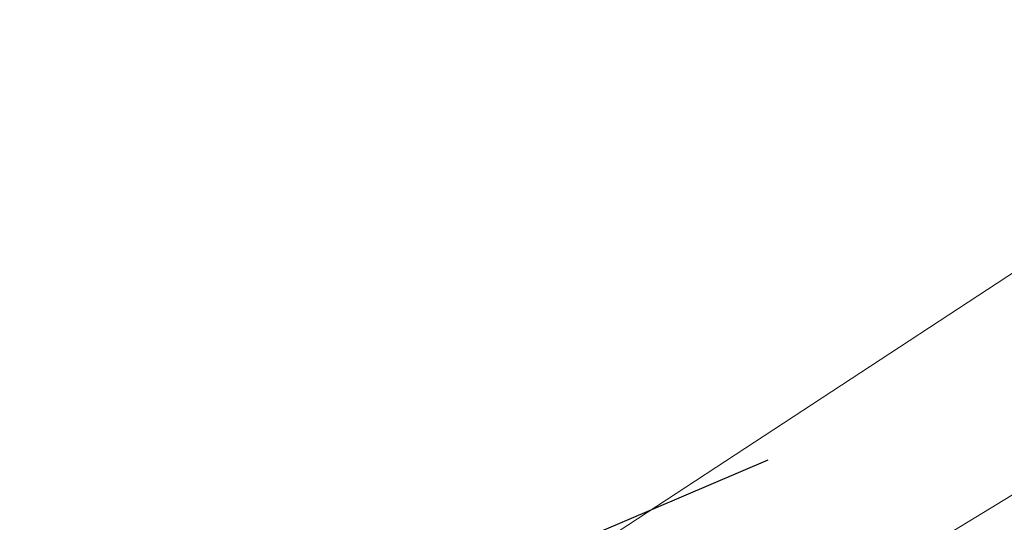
# Model space of a CAD drawing. Extents: x 1620613 to 1693141, y 557269 to 607790.
# Tile 690 of 1056: x 1620830.167 to 1620831.708, y 607315.467 to 607316.254. Entities that reach past the tile are written whole.
import ezdxf

# ---------------------------------------------------------------- set-up
doc = ezdxf.new("R2010")
doc.units = 0
doc.header["$LTSCALE"] = 10
doc.header["$MEASUREMENT"] = 0
for name, pattern in [('DGN Style 2', [7.346996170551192, 4.408197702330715, -2.938798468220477]), ('DGN Style 3', [10.28579463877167, 7.346996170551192, -2.938798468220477]), ('DGN Style 5', [5.142897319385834, 2.204098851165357, -2.938798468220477])]:
    doc.linetypes.add(name, pattern=pattern)
for name, color, linetype, lineweight in [('DT_X_Contour_Major', 132, 'DGN Style 3', 30), ('DT_X_Contour_Minor', 136, 'DGN Style 3', 0), ('PV_X_Driveway', 7, 'DGN Style 5', 0), ('SV_X_Top_of_Bank', 97, 'DGN Style 2', 0)]:
    doc.layers.add(name, color=color, linetype=linetype, lineweight=lineweight)

# ---------------------------------------------------------------- blocks, each defined once
blk = doc.blocks.new('*U1004')
at = {"layer": 'DT_X_Contour_Major', "elevation": 1.400041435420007, "flags": 128}
blk.add_lwpolyline([(-21.93976150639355, 52.43080084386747), (-24.55939365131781, 50.56623233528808), (-25.07324931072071, 50.20075540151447), (-25.49211679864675, 49.90342538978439), (-25.81599611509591, 49.67424229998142), (-26.04488725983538, 49.51320613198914), (-26.5286127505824, 49.17463891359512), (-26.86069815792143, 48.89643813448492), (-27.49416026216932, 48.31576121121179), (-28.42899906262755, 47.43260814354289), (-29.66521455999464, 46.24697893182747), (-33.36362481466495, 42.68199950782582), (-34.63789799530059, 41.43113654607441), (-35.6869098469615, 40.35228222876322), (-36.51066036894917, 39.44543655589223), (-37.10914956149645, 38.71059952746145), (-39.37648935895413, 35.68271356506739), (-39.14461140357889, 34.72440318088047), (-39.11748551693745, 34.53703988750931), (-39.13548412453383, 34.38565445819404), (-39.19860722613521, 34.270246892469), (-39.30685482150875, 34.19081719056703), (-39.65568106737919, 34.02697513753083), (-39.80547600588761, 33.95399467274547), (-39.99324113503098, 33.85793481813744), (-40.21897645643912, 33.73879557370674), (-40.48268196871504, 33.59657693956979), (-41.23652359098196, 33.18655472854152), (-41.48677899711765, 33.04911515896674), (-41.67216399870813, 32.94431310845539), (-41.79267859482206, 32.87214857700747), (-41.8483227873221, 32.83262156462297), (-41.91021342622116, 32.77073289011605), (-41.93535763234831, 32.74787348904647), (-41.9643722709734, 32.72571179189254), (-41.99725734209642, 32.704247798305), (-42.03401284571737, 32.68348150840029), (-42.13718809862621, 32.62903500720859), (-42.17056614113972, 32.6109156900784), (-42.19331882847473, 32.59739261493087), (-42.20544616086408, 32.58846578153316), (-42.20694813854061, 32.58413519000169), (-42.19678627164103, 32.57871526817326), (-42.24759114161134, 32.55830200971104), (-42.40762715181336, 32.50112717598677), (-42.67689430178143, 32.40719076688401), (-43.05539259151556, 32.27649278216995), (-44.2103628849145, 31.87894938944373), (-44.59880446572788, 31.7446870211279), (-44.89790148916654, 31.64005746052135), (-45.107653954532, 31.5650607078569), (-45.22806186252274, 31.51969676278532), (-45.43002354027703, 31.43823665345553), (-45.49723870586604, 31.41096942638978), (-45.5474129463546, 31.39026282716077), (-45.58054626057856, 31.37611685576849), (-45.59663864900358, 31.36853151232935), (-45.61683045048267, 31.35705143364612), (-45.64332445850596, 31.34364673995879), (-45.70766263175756, 31.31204271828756), (-45.80984497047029, 31.26223936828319), (-45.94987147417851, 31.1942366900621), (-46.37373437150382, 30.98863044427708), (-46.60722330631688, 30.88066116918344), (-46.98979293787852, 30.71095802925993), (-47.52144326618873, 30.47952102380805), (-48.2021742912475, 30.18635015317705), (-50.21623128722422, 29.32224934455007), (-51.00338110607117, 28.98437580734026), (-51.85428781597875, 28.61883080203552), (-52.76895141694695, 28.22561432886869), (-53.7473719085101, 27.80472638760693), (-56.44150240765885, 26.64546325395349), (-57.53962421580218, 26.16893911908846), (-58.81339176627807, 25.60881406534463), (-60.26280505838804, 24.96508809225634), (-61.88786409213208, 24.23776120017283), (-66.45554917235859, 22.18675492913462), (-68.09062899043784, 21.45315311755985), (-69.57010463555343, 20.7906023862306), (-70.89397610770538, 20.1991027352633), (-72.06224340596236, 19.67865416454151), (-74.97015063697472, 18.38552608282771), (-76.15826667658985, 17.85616739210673), (-77.54168437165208, 17.23793738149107), (-79.12040372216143, 16.53083605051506), (-80.89442472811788, 15.73486339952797), (-85.88554961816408, 13.49377457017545), (-87.62136641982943, 12.71386338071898), (-89.0854731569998, 12.05494643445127), (-90.27786982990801, 11.51702373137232), (-91.19855643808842, 11.10009527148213), (-93.29144064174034, 10.1496117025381), (-94.07535680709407, 9.793956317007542), (-94.85744215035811, 9.439852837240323), (-95.6376966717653, 9.08730126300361), (-96.4161203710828, 8.736301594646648), (-98.48947580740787, 7.802371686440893), (-99.23885750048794, 7.464915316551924), (-99.93198600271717, 7.152993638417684), (-100.5688613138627, 6.866606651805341), (-101.1494834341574, 6.605754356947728), (-102.6228048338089, 5.94419449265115), (-103.1514858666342, 5.705517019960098), (-103.6325379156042, 5.485654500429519), (-104.065960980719, 5.284606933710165), (-104.4517550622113, 5.102374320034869), (-105.4170339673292, 4.641507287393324), (-105.7694686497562, 4.47372590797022), (-106.1028135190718, 4.316032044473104), (-106.4170685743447, 4.168425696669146), (-106.7122338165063, 4.030906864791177), (-107.4738880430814, 3.677640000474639), (-107.7785452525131, 3.536887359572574), (-108.1212762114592, 3.379579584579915), (-108.502080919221, 3.205716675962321), (-108.9209593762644, 3.015298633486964), (-110.0887335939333, 2.485443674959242), (-110.4712485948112, 2.312849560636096), (-110.7429629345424, 2.192458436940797), (-110.9038766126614, 2.124270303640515), (-110.9539896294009, 2.108285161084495), (-110.9398901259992, 2.13526210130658), (-110.9489432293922, 2.137609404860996), (-110.9866771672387, 2.124418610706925), (-111.0530919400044, 2.095689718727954), (-111.1481875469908, 2.05142272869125), (-111.4400169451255, 1.912659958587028), (-111.5377982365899, 1.866876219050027), (-111.612270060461, 1.833597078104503), (-111.6634324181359, 1.812822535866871), (-111.6912853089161, 1.804552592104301), (-111.7344803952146, 1.799172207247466), (-111.762095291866, 1.790682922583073), (-111.8125436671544, 1.769250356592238), (-111.885825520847, 1.734874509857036), (-111.9819408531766, 1.687555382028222), (-112.2686930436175, 1.544113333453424), (-112.3985299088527, 1.479032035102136), (-112.5729763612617, 1.391369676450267), (-112.7920324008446, 1.281126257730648), (-113.0556980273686, 1.148301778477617), (-114.3902266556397, 0.4757650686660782), (-114.7635977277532, -0.3447833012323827), (-114.8748791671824, -0.5615521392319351), (-115.048707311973, -0.8601950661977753), (-115.2850821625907, -1.240712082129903), (-115.5840037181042, -1.703103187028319), (-116.4645234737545, -3.045311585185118), (-116.8413496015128, -3.571592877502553), (-117.3114381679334, -4.14378045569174), (-117.8747891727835, -4.761874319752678), (-118.5314026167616, -5.425874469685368), (-120.4067217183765, -7.257749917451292), (-121.1277644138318, -7.920910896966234), (-121.8844031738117, -8.536487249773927), (-122.6766379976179, -9.104478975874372), (-123.5044688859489, -9.624886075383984), (-125.7594793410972, -10.94919217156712), (-126.6775372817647, -11.49014861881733), (-127.7404532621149, -12.11978838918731), (-128.9482272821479, -12.83811148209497), (-130.3008593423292, -13.64511789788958), (-134.101022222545, -15.91537943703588), (-135.3573783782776, -16.66637514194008), (-136.276324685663, -17.21666610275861), (-136.8578611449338, -17.56625231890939), (-137.1019877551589, -17.71513379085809), (-137.5155896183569, -17.98126051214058), (-138.0021783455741, -18.29434967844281), (-139.7976898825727, -19.44964814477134), (-142.9226688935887, -21.46037510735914), (-144.2252609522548, -22.26990701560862), (-145.7893028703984, -23.19045751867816), (-147.6147946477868, -24.22202661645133), (-149.7017362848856, -25.36461430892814), (-155.6155137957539, -28.55953961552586), (-157.5561379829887, -29.60797401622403), (-158.9426774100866, -30.35708323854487), (-159.7751320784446, -30.80686728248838), (-160.0535019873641, -30.95732614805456), (-160.0570420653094, -30.95944955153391), (-160.0854222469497, -30.97484128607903), (-160.1679077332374, -31.01942393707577), (-160.3044985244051, -31.09319750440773), (-161.5113554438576, -31.74477505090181), (-161.6256752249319, -31.79949204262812), (-161.6474569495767, -31.80970840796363), (-161.6638079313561, -31.81690736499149), (-161.6747281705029, -31.82108891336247), (-161.6802176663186, -31.8222530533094), (-161.6876153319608, -31.82133421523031), (-161.9299380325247, -31.95611541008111), (-162.6513578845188, -32.3611481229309), (-163.8518748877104, -33.03643235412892), (-165.5314890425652, -33.98196810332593), (-170.6492563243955, -36.86373212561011), (-172.5723847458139, -37.9128201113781), (-174.5034445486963, -38.89876105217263), (-176.4424357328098, -39.82155494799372), (-178.3893582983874, -40.68120179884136), (-183.5917269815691, -42.88939734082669), (-185.3273554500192, -43.62527062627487), (-186.6324643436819, -44.17674382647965), (-187.5070536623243, -44.54381694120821), (-187.9511234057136, -44.72648997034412), (-188.5612832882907, -44.96775126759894), (-188.7629008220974, -45.04776677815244), (-188.9101335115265, -45.10686733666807), (-189.0029813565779, -45.1450529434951), (-189.0414443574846, -45.16232359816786), (-189.0714992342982, -45.18049207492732), (-189.63210551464, -45.52159093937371), (-190.315957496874, -45.93774475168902), (-191.2688420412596, -46.51763481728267), (-196.3433792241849, -49.60583971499), (-202.8910931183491, -52.39049943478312), (-204.1230099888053, -52.91439581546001), (-205.0125975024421, -53.29265936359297), (-205.5598556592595, -53.52529007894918), (-205.7647844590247, -53.61228796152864), (-205.9841149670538, -53.70441025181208), (-206.304465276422, -53.83896245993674), (-207.5183382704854, -54.3488083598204), (-209.6463221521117, -55.24259532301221), (-210.5580805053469, -55.61734610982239), (-211.697367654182, -56.07125824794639), (-213.0641835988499, -56.60433173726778), (-214.6585283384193, -57.21656657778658), (-219.2134860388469, -58.95474128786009), (-220.7191495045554, -59.52947263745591), (-221.8199216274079, -59.95003565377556), (-222.5158024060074, -60.21643033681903), (-222.806791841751, -60.32865668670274), (-223.0429085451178, -60.42236917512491), (-223.366670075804, -60.54776194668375), (-224.1608671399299, -60.85365589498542), (-225.4254997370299, -61.34005101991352), (-227.1605678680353, -62.00694732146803), (-232.4146635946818, -64.02600569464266), (-234.3447776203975, -64.77087480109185), (-236.194547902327, -65.49118834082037), (-237.9639744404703, -66.18694631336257), (-239.6530572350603, -66.85814871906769), (-244.0501530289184, -68.61528104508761), (-245.5468302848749, -69.21262640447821), (-246.7390402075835, -69.6868132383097), (-247.6267827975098, -70.03784154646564), (-248.2100580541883, -70.26571132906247), (-249.3595022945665, -70.70915271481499), (-249.8617549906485, -70.88904846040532), (-250.5064298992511, -71.09615465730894), (-251.2935270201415, -71.33047130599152), (-252.2230463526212, -71.59199840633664), (-254.8916608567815, -72.32568460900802), (-255.9925903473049, -72.5987218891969), (-257.2939179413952, -72.8675690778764), (-258.7956436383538, -73.13222617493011), (-260.4977674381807, -73.39269318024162), (-265.3039617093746, -74.08168507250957), (-266.1266109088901, -74.56554924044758), (-264.9899128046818, -75.5003978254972), (-261.8938673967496, -76.8862308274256), (-256.8384746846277, -78.72304824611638), (-240.7449643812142, -84.22254058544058), (-235.4237471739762, -86.00029451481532), (-231.5302282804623, -87.20893704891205), (-229.0644077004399, -87.84846818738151), (-228.0262854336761, -87.91888793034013), (-227.1615571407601, -87.34785871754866), (-226.6587336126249, -87.28293034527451), (-225.7988092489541, -87.5164171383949), (-224.581784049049, -88.04831909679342), (-223.0076580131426, -88.87863622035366), (-218.3338541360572, -91.49070210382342), (-216.7270128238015, -92.33611458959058), (-215.4118417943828, -92.91330263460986), (-214.3883410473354, -93.22226623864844), (-213.6565105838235, -93.26300540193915), (-212.0938563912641, -93.0140105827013), (-211.4662516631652, -92.86694058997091), (-210.755428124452, -92.61247672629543), (-209.9613857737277, -92.25061899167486), (-209.0841246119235, -91.78136738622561), (-206.6338030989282, -90.38683794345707), (-205.8058606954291, -89.91874913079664), (-205.159774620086, -89.56037977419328), (-204.6955448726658, -89.31172987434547), (-204.4131714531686, -89.17279943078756), (-203.9026507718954, -88.9486108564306), (-203.5535843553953, -88.8066317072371), (-202.8892756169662, -88.54883569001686), (-201.9097245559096, -88.17522280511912), (-200.6149311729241, -87.68579305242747), (-196.7418257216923, -86.22622455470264), (-195.355017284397, -85.68387052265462), (-194.0994210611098, -85.15148479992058), (-192.9750370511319, -84.62906738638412), (-191.9818652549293, -84.11661828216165), (-189.5083567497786, -82.76337841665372), (-188.5476012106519, -82.26692584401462), (-187.5204659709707, -81.79249802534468), (-186.4269510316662, -81.34009496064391), (-185.2670563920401, -80.90971665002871), (-182.085497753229, -79.79140749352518), (-181.0110235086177, -79.41236451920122), (-180.1737697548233, -79.11396746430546), (-179.5737364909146, -78.89621632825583), (-179.21092371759, -78.759111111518), (-178.5597169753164, -78.50102509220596), (-178.274725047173, -78.3896349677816), (-177.9081543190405, -78.24902910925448), (-177.4600047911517, -78.07920751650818), (-176.9302764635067, -77.88017018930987), (-175.408895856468, -77.31044967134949), (-174.5538751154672, -76.98286888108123), (-173.1298483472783, -76.42741689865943), (-171.1368155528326, -75.64409372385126), (-168.5747767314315, -74.63289935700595), (-160.9839985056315, -71.63255278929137), (-158.4766794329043, -70.64185147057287), (-156.6478058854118, -69.92000744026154), (-155.4973778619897, -69.46702069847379), (-155.0253953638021, -69.28289124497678), (-154.6713694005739, -69.15035575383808), (-154.5121142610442, -69.0797579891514), (-154.2998683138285, -68.96736631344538), (-154.0346315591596, -68.81318072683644), (-153.7164039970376, -68.61720122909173), (-152.7971427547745, -68.0388640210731), (-152.4399201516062, -67.82467224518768), (-152.0576982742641, -67.61584982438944), (-151.6504771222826, -67.41239675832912), (-151.2182566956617, -67.21431304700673), (-150.0323365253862, -66.69324895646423), (-149.3015528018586, -66.38509097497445), (-147.9986417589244, -65.85141509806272), (-146.1236033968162, -65.09222132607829), (-143.6764377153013, -64.10750965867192), (-136.3878261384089, -61.18092135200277), (-133.9313332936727, -60.20287306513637), (-132.028313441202, -59.46366943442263), (-130.6787665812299, -58.96331045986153), (-129.8826927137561, -58.70179614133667), (-128.497793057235, -58.32288416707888), (-128.0267585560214, -58.18077637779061), (-127.6523297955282, -58.03863699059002), (-127.3745067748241, -57.89646600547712), (-127.1932894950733, -57.75426342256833), (-126.5730222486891, -57.09057764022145), (-125.4518074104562, -56.28434362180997), (-125.2397673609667, -56.13298969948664), (-125.0841678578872, -56.02445679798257), (-124.9850089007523, -55.95874491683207), (-124.9422904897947, -55.93585405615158), (-124.9036287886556, -55.93190645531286), (-124.8623317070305, -55.92013990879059), (-124.7674367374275, -55.88780096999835), (-124.6189438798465, -55.83488963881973), (-124.4168531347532, -55.76140591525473), (-123.8064806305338, -55.53801946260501), (-123.6182173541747, -55.46776073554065), (-123.5112069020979, -55.42452439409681), (-123.4854492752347, -55.40831043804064), (-123.5409444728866, -55.41911886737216), (-123.7972687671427, -55.48397119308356), (-123.8427438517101, -55.48782075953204), (-123.786925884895, -55.45073021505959), (-123.6298148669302, -55.37269955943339), (-123.3714107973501, -55.25372879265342), (-122.5472758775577, -54.88188659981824), (-122.2488896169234, -54.74987128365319), (-121.971832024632, -54.6327069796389), (-121.7161031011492, -54.53039368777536), (-121.4817028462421, -54.44293140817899), (-120.8850737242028, -54.22950001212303), (-120.6556228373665, -54.14126993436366), (-120.414742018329, -54.03665324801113), (-120.1624312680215, -53.91564995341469), (-119.8986905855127, -53.77826005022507), (-119.1801421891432, -53.3900381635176), (-118.9409370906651, -53.26113986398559), (-118.7622330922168, -53.16561138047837), (-118.6440301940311, -53.10345271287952), (-118.5863283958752, -53.07466386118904), (-118.5131250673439, -53.04238667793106), (-118.4701447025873, -53.02354976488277), (-118.3961061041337, -52.99124691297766), (-118.2910092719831, -52.94547812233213), (-117.7503630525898, -52.71032952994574), (-117.6174472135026, -52.65230406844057), (-117.522068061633, -52.61016308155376), (-117.4642255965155, -52.58390656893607), (-117.4439198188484, -52.57353453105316), (-117.4398199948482, -52.56705506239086), (-117.3827222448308, -52.54133328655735), (-117.2145038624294, -52.46902756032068), (-116.9351648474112, -52.35013788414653), (-116.5447051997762, -52.18466425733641), (-115.3553186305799, -51.68128931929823), (-114.8990938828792, -51.48572081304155), (-114.4224595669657, -51.27654649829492), (-113.9254156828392, -51.0537663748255), (-113.4079622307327, -50.81738044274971), (-112.0008735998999, -50.16887687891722), (-111.4547230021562, -49.91842484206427), (-110.8715876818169, -49.65344640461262), (-110.2514676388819, -49.37394156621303), (-109.5943628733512, -49.07991032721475), (-107.7927705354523, -48.27645848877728), (-107.090655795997, -47.96398079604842), (-106.3355058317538, -47.62913659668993), (-105.5273206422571, -47.27192589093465), (-104.6661002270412, -46.89234867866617), (-102.2987988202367, -45.85032077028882), (-101.2714422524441, -45.39665554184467), (-99.96484860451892, -44.81718078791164), (-98.37901787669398, -44.11189650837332), (-96.51395006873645, -43.28080270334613), (-91.16811980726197, -40.89680652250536), (-89.26102584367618, -40.0453804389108), (-87.54911664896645, -39.27909932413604), (-86.0323922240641, -38.59796317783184), (-84.71085256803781, -38.00197200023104), (-81.44699317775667, -36.52618881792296), (-80.293932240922, -36.00492454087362), (-79.28264397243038, -35.54796909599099), (-78.41312837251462, -35.1553224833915), (-77.68538544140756, -34.82698470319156), (-75.93376785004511, -34.03716239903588), (-75.10988197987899, -33.6668916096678), (-73.95193756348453, -33.14844596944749), (-72.45993460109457, -32.48182547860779), (-70.63387309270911, -31.66703013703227), (-65.31896434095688, -29.29667609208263), (-63.50355186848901, -28.48642948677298), (-62.04349601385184, -27.83345520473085), (-60.93879677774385, -27.33775324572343), (-60.18945415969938, -26.99932360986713), (-58.66501600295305, -26.30654101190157), (-58.14795203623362, -26.07113343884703), (-57.74008875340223, -25.88449766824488), (-57.44142615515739, -25.74663369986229), (-57.25196424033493, -25.65754153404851), (-56.89233338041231, -25.48499149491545), (-56.73431448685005, -25.40837477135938), (-56.52998095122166, -25.30793713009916), (-56.27933277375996, -25.18367857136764), (-55.98236995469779, -25.03559909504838), (-55.12871624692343, -24.60895926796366), (-54.8021015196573, -24.44762802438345), (-54.46249761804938, -24.28361416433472), (-54.10990454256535, -24.11691768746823), (-53.74432229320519, -23.94753859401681), (-52.75211739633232, -23.49228418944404), (-52.42637755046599, -23.34355442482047), (-52.19331168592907, -23.2388059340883), (-52.05291980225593, -23.17803871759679), (-52.00520189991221, -23.1612527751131), (-52.00151946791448, -23.17513196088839), (-51.98305213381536, -23.17130073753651), (-51.93041195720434, -23.14939767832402), (-51.84359893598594, -23.10942278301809), (-51.7226130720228, -23.05137605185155), (-51.35442030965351, -22.87248898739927), (-51.18149440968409, -22.78856505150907), (-50.93886128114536, -22.67095854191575), (-50.62652092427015, -22.51966945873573), (-50.24447333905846, -22.3346978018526), (-49.13273680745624, -21.79652995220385), (-48.77037147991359, -21.6214448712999), (-48.51707789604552, -21.49981551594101), (-48.37285605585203, -21.43164188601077), (-48.33770595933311, -21.41692398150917), (-48.38940136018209, -21.44895053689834), (-48.3976456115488, -21.45544617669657), (-48.38360681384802, -21.4509131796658), (-48.34728496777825, -21.43535154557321), (-48.28868007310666, -21.40876127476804), (-48.10268962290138, -21.32314903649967), (-48.03213329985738, -21.30118519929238), (-47.95995716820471, -21.29950286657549), (-47.88616122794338, -21.31810203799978), (-47.81074547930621, -21.35698271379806), (-47.45502576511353, -21.58574937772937), (-45.55152152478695, -20.24910547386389), (-45.08505867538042, -19.82915585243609), (-44.50145765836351, -19.14215437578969), (-43.80071847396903, -18.18810104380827), (-42.98284112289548, -16.96699585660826), (-40.64565062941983, -13.35464621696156), (-39.77070517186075, -12.12359074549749), (-38.89876166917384, -11.13968656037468), (-38.02982012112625, -10.40293366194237), (-37.16388052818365, -9.913332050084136), (-34.85871088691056, -8.937262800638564), (-34.08547835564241, -8.609855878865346), (-32.86025377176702, -8.091063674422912), (-32.50081392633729, -7.93886742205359), (-32.09393456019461, -7.67333186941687), (-31.14287634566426, -6.990872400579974), (-29.6476392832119, -5.891489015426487), (-27.60822337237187, -4.375181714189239), (-21.44420914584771, 0.2242029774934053), (-19.34036521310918, 1.7820458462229), (-17.65184408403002, 3.006035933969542), (-16.37864575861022, 3.896173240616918), (-15.52077023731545, 4.452457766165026), (-13.78686591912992, 5.490746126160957), (-13.19183777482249, 5.851244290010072), (-12.70718158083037, 6.154022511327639), (-12.33289733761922, 6.399080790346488), (-12.06898504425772, 6.586419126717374), (-11.51238152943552, 7.009028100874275), (-11.05634449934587, 7.306734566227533), (-10.10568604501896, 7.882897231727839), (-8.660406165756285, 8.737516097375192), (-6.720504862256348, 9.870591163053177), (-0.887939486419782, 13.26339960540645), (1.074877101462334, 14.40601187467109), (2.588902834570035, 15.28924235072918), (3.654137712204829, 15.91309103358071), (4.270581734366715, 16.27755792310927), (5.316044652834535, 16.90362723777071), (5.960527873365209, 17.29922631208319), (7.109880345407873, 18.01647154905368), (8.76410206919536, 19.05536294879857), (10.9231930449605, 20.41590051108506), (22.17697918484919, 27.51558351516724), (22.45916810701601, 27.57716344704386), (22.5727155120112, 27.45159017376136), (22.79241961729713, 27.04847895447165), (23.11828042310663, 26.36782978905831), (23.55029792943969, 25.40964267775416), (25.8140785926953, 20.2905142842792)], dxfattribs=at)
at = {"layer": 'DT_X_Contour_Minor', "transparency": 33554559, "elevation": 1.00004144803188, "flags": 128}
blk.add_lwpolyline([(-19.69856338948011, 52.66703538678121), (-22.97917621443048, 50.33200244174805), (-23.62268697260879, 49.87430905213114), (-24.14724232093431, 49.50195728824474), (-24.55284226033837, 49.21494715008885), (-24.83948679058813, 49.01327863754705), (-25.44526499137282, 48.58928477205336), (-25.8611415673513, 48.24088889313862), (-26.65443764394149, 47.51369665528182), (-27.82515322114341, 46.40770805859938), (-29.37328829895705, 44.92292310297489), (-34.00487450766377, 40.45843474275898), (-35.55615833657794, 38.95139871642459), (-36.73632016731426, 37.77865690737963), (-37.54535999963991, 36.94020931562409), (-37.98327783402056, 36.43605594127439), (-39.16094306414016, 34.86336003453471), (-39.04050473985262, 34.36560984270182), (-39.02641544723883, 34.2682926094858), (-39.03576399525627, 34.18966242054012), (-39.06855038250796, 34.12971927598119), (-39.12477461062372, 34.0884631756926), (-39.30595633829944, 34.00336296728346), (-39.40387001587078, 33.95451880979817), (-39.56172475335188, 33.87181149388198), (-39.77952055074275, 33.75524101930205), (-40.05725740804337, 33.6048073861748), (-41.49322521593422, 32.82376972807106), (-41.86682246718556, 32.51977822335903), (-41.94894109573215, 32.46183777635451), (-42.03518387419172, 32.41829850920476), (-42.12555080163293, 32.3891604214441), (-42.22004187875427, 32.37442351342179), (-42.67062325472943, 32.33925402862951), (-44.52491818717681, 31.70100150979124), (-44.87782919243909, 31.57921938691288), (-45.14186437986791, 31.48740981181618), (-45.31702374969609, 31.42557278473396), (-45.40330730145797, 31.39370830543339), (-45.51489568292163, 31.34869975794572), (-45.55203357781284, 31.33363400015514), (-45.57975597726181, 31.3221931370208), (-45.59806288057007, 31.31437716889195), (-45.60695428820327, 31.31018609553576), (-45.61811071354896, 31.30384309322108), (-45.63274925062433, 31.29643669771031), (-45.6682975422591, 31.2789747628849), (-45.72475558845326, 31.25145728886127), (-45.80212338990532, 31.21388427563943), (-46.03631719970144, 31.10028218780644), (-46.21665420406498, 31.01860475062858), (-46.58201985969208, 30.85877400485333), (-47.13241416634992, 30.62078995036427), (-47.86783712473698, 30.30465258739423), (-50.07566988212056, 29.35741520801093), (-50.93855268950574, 28.98703429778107), (-51.87132654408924, 28.58631960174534), (-52.87399144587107, 28.15527112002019), (-53.94654739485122, 27.69388885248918), (-56.89988465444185, 26.42309109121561), (-58.06257946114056, 25.91916534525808), (-59.33566093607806, 25.36048642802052), (-60.71912907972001, 24.74705433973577), (-62.21298389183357, 24.07886908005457), (-66.34377894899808, 22.22403749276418), (-67.84851839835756, 21.54901817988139), (-69.2646404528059, 20.915083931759), (-70.59214511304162, 20.32223474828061), (-71.83103237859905, 19.77047062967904), (-75.01657522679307, 18.35387973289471), (-76.27740395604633, 17.79226561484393), (-77.67073300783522, 17.16986643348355), (-79.19656238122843, 16.48668218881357), (-80.85489207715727, 15.74271288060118), (-85.45377169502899, 13.67774797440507), (-87.07017853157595, 12.95140588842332), (-88.4702393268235, 12.32110330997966), (-89.65395408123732, 11.78684023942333), (-90.62132279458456, 11.34861667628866), (-92.9125113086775, 10.30807318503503), (-93.7707048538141, 9.91871885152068), (-94.62689410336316, 9.531063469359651), (-95.48107905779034, 9.145107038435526), (-96.33325971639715, 8.76084955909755), (-98.60306907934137, 7.738428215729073), (-99.40987567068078, 7.375095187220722), (-100.1279384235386, 7.051912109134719), (-100.7572573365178, 6.768878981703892), (-101.2978324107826, 6.525995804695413), (-102.6210408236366, 5.93184059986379), (-103.1047424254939, 5.713238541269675), (-103.5634409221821, 5.503048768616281), (-103.9971363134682, 5.301271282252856), (-104.4058285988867, 5.107906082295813), (-105.4623372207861, 4.603481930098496), (-105.8398135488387, 4.423677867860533), (-106.1798610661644, 4.26258379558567), (-106.4824797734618, 4.120199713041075), (-106.747669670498, 3.996525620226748), (-107.4049376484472, 3.691674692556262), (-107.6804949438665, 3.564470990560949), (-108.0142158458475, 3.411498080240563), (-108.406100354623, 3.232755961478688), (-108.8561484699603, 3.028244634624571), (-110.1338282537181, 2.448522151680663), (-110.552566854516, 2.259257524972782), (-110.8505228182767, 2.126255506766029), (-111.0276961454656, 2.049516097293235), (-111.08408683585, 2.029039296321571), (-111.0734184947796, 2.049451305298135), (-111.080268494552, 2.051227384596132), (-111.1088197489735, 2.041246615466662), (-111.1590722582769, 2.01950899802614), (-111.2310260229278, 1.986014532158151), (-111.4518377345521, 1.881020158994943), (-111.5258236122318, 1.846378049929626), (-111.582172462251, 1.821197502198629), (-111.6208842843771, 1.805478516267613), (-111.6419590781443, 1.799221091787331), (-111.6746424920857, 1.795150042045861), (-111.6955372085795, 1.788726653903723), (-111.7337087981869, 1.772509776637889), (-111.7891572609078, 1.746499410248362), (-111.8618825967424, 1.710695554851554), (-112.0788526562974, 1.602160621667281), (-112.1770932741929, 1.55291708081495), (-112.3090875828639, 1.486587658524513), (-112.4748355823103, 1.403172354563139), (-112.6743372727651, 1.302671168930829), (-113.6841037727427, 0.7937985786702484), (-115.0783100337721, -2.270214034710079), (-115.3522554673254, -2.863819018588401), (-115.5765747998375, -3.331485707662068), (-115.7512680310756, -3.67321410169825), (-115.8763351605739, -3.88900420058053), (-116.1436793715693, -4.296526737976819), (-116.3361288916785, -4.53254616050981), (-116.712969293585, -4.934962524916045), (-117.2742005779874, -5.503775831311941), (-118.0198227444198, -6.238986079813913), (-120.2540030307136, -8.421409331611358), (-121.0628229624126, -9.181990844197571), (-121.8136475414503, -9.82691794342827), (-122.5064767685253, -10.35619062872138), (-123.1413106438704, -10.76980890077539), (-124.7568738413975, -11.71858507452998), (-125.4910743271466, -12.1518302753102), (-126.4820033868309, -12.73998374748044), (-127.7296610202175, -13.48304549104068), (-129.2340472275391, -14.38101550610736), (-133.5880485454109, -16.98214657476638), (-135.0237390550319, -17.84016853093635), (-136.0653095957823, -18.46338609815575), (-136.7127601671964, -18.85179927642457), (-136.9660907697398, -19.0054080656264), (-137.1161457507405, -19.10195898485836), (-137.6377050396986, -19.43754950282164), (-141.3087850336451, -21.79965801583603), (-142.3010540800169, -22.41467155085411), (-143.5292477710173, -23.13458965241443), (-144.9933661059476, -23.95941232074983), (-146.6934090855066, -24.88913955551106), (-155.1774338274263, -29.47264397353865), (-158.1466348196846, -30.92030429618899), (-158.713309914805, -31.19579288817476), (-159.1408204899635, -31.40183281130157), (-159.4291665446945, -31.53842406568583), (-159.5783480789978, -31.60556665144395), (-159.7906128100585, -31.69201532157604), (-159.8883121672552, -31.73380688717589), (-160.0222116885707, -31.79434508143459), (-160.1923113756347, -31.87362990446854), (-160.3986112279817, -31.97166135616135), (-160.9970110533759, -32.25807406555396), (-161.2066706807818, -32.35040008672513), (-161.3868496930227, -32.41256861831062), (-161.5375480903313, -32.44457966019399), (-161.6587658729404, -32.44643321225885), (-161.9427058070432, -32.41116603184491), (-162.2622683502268, -32.52707462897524), (-163.0080010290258, -32.90125080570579), (-164.1799038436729, -33.53369456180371), (-165.7779767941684, -34.42440589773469), (-170.6077315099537, -37.14399289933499), (-172.4226320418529, -38.13404136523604), (-174.2450176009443, -39.06449651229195), (-176.0748881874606, -39.93535834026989), (-177.9122438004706, -40.74662684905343), (-182.8218388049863, -42.83055178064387), (-184.4818742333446, -43.53374406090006), (-185.779784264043, -44.08037720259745), (-186.7155688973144, -44.47045120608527), (-187.2892281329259, -44.70396607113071), (-188.3361522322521, -45.11792686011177), (-188.6820914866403, -45.25521901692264), (-188.9347161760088, -45.35662489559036), (-189.0940263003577, -45.42214449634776), (-189.1600218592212, -45.451777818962), (-189.2115905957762, -45.4829516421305), (-189.4617345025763, -45.63511273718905), (-190.1734896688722, -46.0682156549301), (-191.3468560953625, -46.78226039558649), (-201.688822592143, -53.07604850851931), (-205.38679917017, -54.64874049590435), (-205.8096564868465, -54.82854462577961), (-206.0697906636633, -54.93912351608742), (-206.167201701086, -54.98047716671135), (-206.2714584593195, -55.02426665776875), (-208.0122552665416, -55.75542891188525), (-208.5894353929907, -55.98843138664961), (-209.5623374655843, -56.36879869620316), (-210.9309614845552, -56.89653084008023), (-212.695307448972, -57.57162781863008), (-217.9278592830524, -59.56837287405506), (-219.6532586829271, -60.22691584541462), (-220.9050430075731, -60.70498596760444), (-221.6832122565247, -61.00258324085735), (-221.9877664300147, -61.11970766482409), (-222.1684241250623, -61.19140899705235), (-222.5113793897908, -61.32394815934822), (-223.404751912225, -61.66778964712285), (-224.8485416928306, -62.22293346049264), (-226.8427487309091, -62.98937959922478), (-232.8945238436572, -65.31497240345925), (-235.0483319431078, -66.14522009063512), (-236.9709249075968, -66.89176854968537), (-238.6623027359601, -67.5546177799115), (-240.1224654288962, -68.13376778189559), (-243.7079457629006, -69.56656881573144), (-244.9504880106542, -70.0621904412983), (-245.9890045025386, -70.47445454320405), (-246.8234952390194, -70.80336112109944), (-247.453960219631, -71.0489101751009), (-248.8631658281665, -71.59256428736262), (-249.4288484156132, -71.79934764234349), (-250.068991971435, -72.0119571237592), (-250.7835964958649, -72.23039273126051), (-251.57266198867, -72.45465446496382), (-253.7761179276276, -73.0604539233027), (-254.6851475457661, -73.28589885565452), (-255.7596444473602, -73.50788405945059), (-256.9996086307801, -73.72640953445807), (-258.4050400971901, -73.94147528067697), (-262.3734803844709, -74.51037096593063), (-263.0527359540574, -74.90989415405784), (-262.1141724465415, -75.68179195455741), (-259.5577898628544, -76.8260643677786), (-255.3835882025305, -78.34271139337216), (-242.0952916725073, -82.8836029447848), (-237.6840457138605, -84.33988916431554), (-234.4165302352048, -85.3030791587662), (-232.2927452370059, -85.77317292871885), (-231.3126907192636, -85.75017047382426), (-230.2241859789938, -85.03136896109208), (-229.5912405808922, -84.9496382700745), (-228.508782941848, -85.24354733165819), (-226.9768130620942, -85.91309614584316), (-224.995330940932, -86.95828471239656), (-219.112028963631, -90.24630722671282), (-217.1124980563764, -91.31418354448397), (-215.5263818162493, -92.05179561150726), (-214.3536802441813, -92.45914342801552), (-213.5943933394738, -92.53622699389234), (-212.1208478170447, -92.30143083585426), (-211.5290315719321, -92.16274735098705), (-210.858741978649, -91.92279401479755), (-210.1099790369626, -91.58157082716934), (-209.28274274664, -91.13907778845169), (-206.9721481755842, -89.82406988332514), (-206.1693524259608, -89.3729833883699), (-205.4939111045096, -89.0059798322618), (-204.9458242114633, -88.72305921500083), (-204.5250917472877, -88.52422153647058), (-203.5729444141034, -88.10609831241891), (-203.0896583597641, -87.90451251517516), (-202.3539106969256, -87.61334754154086), (-201.3657014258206, -87.2326033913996), (-200.1250305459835, -86.76228006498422), (-196.4799593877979, -85.38864562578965), (-195.1748011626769, -84.87822341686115), (-193.9931298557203, -84.3771826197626), (-192.9349454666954, -83.88552323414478), (-192.0002479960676, -83.40324526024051), (-189.6723706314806, -82.12967921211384), (-188.7681808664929, -81.66245595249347), (-187.8015195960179, -81.21596070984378), (-186.7723868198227, -80.79019348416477), (-185.6807825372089, -80.38515427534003), (-182.6865424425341, -79.33268707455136), (-181.6753293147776, -78.97596076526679), (-180.8873700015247, -78.69513223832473), (-180.3226645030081, -78.49020149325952), (-179.9812128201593, -78.36116853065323), (-179.3683467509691, -78.11827767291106), (-179.0742228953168, -78.00374266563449), (-178.6515008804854, -77.84230578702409), (-178.1001807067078, -77.63396703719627), (-177.4202623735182, -77.37872641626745), (-175.4356826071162, -76.63554893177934), (-174.4497595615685, -76.25938664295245), (-172.9804252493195, -75.68828288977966), (-171.0276796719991, -74.92223767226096), (-168.5915228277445, -73.96125099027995), (-161.4505562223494, -71.13869788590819), (-159.0869534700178, -70.20488320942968), (-157.3518701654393, -69.52035400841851), (-156.2453063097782, -69.08511028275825), (-155.7672619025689, -68.89915203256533), (-155.3305027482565, -68.73564399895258), (-155.1340308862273, -68.64854807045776), (-154.8721846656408, -68.50989130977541), (-154.5449640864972, -68.31967371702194), (-154.1523691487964, -68.07789529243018), (-153.0182835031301, -67.36440505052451), (-152.5775806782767, -67.10015827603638), (-152.1060364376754, -66.84253563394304), (-151.6036507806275, -66.5915371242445), (-151.0704237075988, -66.34716274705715), (-149.6073629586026, -65.7043299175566), (-148.8065406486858, -65.3646077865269), (-147.5013692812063, -64.82756601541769), (-145.6918488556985, -64.09320460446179), (-143.3779793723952, -63.16152355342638), (-136.5351953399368, -60.41394789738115), (-134.2126801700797, -59.4912702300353), (-132.377222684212, -58.78391897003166), (-131.0288228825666, -58.29189411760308), (-130.1674807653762, -58.01519567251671), (-128.5199786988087, -57.56443502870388), (-127.9697858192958, -57.40625049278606), (-127.5548337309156, -57.26976736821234), (-127.275122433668, -57.15498565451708), (-127.1306519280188, -57.06190535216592), (-126.7720180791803, -56.67816723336), (-126.1237401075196, -56.21200879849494), (-125.9842667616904, -56.12277422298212), (-125.843680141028, -56.05485268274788), (-125.7019802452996, -56.00824417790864), (-125.5591670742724, -55.98294870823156), (-125.1768475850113, -55.94391150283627), (-125.0332902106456, -55.9244748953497), (-124.8893577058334, -55.89544297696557), (-124.7450500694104, -55.85681574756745), (-124.6003673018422, -55.80859320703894), (-124.2140464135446, -55.66720601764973), (-124.0948896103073, -55.62273741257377), (-124.0271598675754, -55.59537198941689), (-124.0108571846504, -55.58510974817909), (-124.0459815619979, -55.59195068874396), (-124.2082159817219, -55.63299743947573), (-124.2072954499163, -55.62203224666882), (-124.0828580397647, -55.5583516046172), (-123.8349037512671, -55.44195551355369), (-123.4634325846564, -55.27284397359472), (-122.3081536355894, -54.75159260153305), (-121.9045513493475, -54.57178320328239), (-121.5602037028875, -54.42329353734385), (-121.2751106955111, -54.30612360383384), (-121.0492723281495, -54.22027340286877), (-120.5260428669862, -54.03309917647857), (-120.3248199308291, -53.95572350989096), (-120.1135732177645, -53.86397717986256), (-119.8923027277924, -53.75786018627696), (-119.6610084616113, -53.63737252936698), (-119.0308587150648, -53.29691122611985), (-118.8210815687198, -53.18387050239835), (-118.6643624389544, -53.10009430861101), (-118.5607013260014, -53.04558264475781), (-118.5100982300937, -53.02033551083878), (-118.445900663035, -52.99202919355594), (-118.4082079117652, -52.9755096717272), (-118.3432778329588, -52.94718084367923), (-118.2511104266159, -52.90704270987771), (-117.7769766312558, -52.70082302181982), (-117.6604126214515, -52.64993608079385), (-117.5767673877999, -52.61297944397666), (-117.5260409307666, -52.58995311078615), (-117.5082332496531, -52.58085708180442), (-117.5046378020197, -52.57517474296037), (-117.4425207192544, -52.54752018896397), (-117.2588660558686, -52.46881828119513), (-116.9536738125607, -52.33906901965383), (-116.5269439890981, -52.15827240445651), (-115.2269476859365, -51.60808495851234), (-114.7389264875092, -51.39922886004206), (-114.2498601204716, -51.18530114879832), (-113.759748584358, -50.96630182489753), (-113.2685918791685, -50.74223088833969), (-111.95744710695, -50.13794624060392), (-111.4485363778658, -49.90457154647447), (-110.9051627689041, -49.65766094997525), (-110.327326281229, -49.39721445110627), (-109.7150269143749, -49.12323204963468), (-108.0362780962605, -48.37456444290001), (-107.3639307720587, -48.07542310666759), (-106.6059504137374, -47.73949980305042), (-105.7623370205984, -47.3667945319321), (-104.833090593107, -46.95730729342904), (-102.2409227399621, -45.8162987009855), (-101.1565342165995, -45.33762621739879), (-99.84749453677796, -44.75736521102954), (-98.31380370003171, -44.07551568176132), (-96.55546170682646, -43.29207762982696), (-91.56701484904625, -41.06745812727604), (-89.76278223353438, -40.26181413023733), (-88.09141953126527, -39.51334676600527), (-86.5529267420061, -38.82205603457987), (-85.14730386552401, -38.18794193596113), (-81.57613607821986, -36.57320651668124), (-80.31450878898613, -36.00286264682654), (-79.20800276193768, -35.5028826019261), (-78.25661799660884, -35.07326638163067), (-77.46035449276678, -34.7140139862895), (-75.54381349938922, -33.84982603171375), (-74.6826008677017, -33.4626414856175), (-73.53636871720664, -32.9492288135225), (-72.10511704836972, -32.3095880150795), (-70.38884586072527, -31.54371909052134), (-65.43209666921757, -29.33309779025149), (-63.72753570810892, -28.57223248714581), (-62.33141471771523, -27.94760255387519), (-61.24373369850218, -27.45920798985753), (-60.4644926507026, -27.1070487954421), (-58.797769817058, -26.34960476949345), (-58.23244526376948, -26.09222523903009), (-57.78651372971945, -25.88816966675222), (-57.45997521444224, -25.73743805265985), (-57.25282971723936, -25.64003039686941), (-56.85963241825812, -25.45137525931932), (-56.69481242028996, -25.37157956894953), (-56.49525040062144, -25.27368385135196), (-56.26094635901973, -25.15768810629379), (-55.99190029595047, -25.02359233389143), (-55.22812143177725, -24.64187023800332), (-54.92668235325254, -24.49329798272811), (-54.59519926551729, -24.3338727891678), (-54.23367216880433, -24.16359465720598), (-53.84210106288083, -23.98246358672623), (-52.75785276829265, -23.48497681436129), (-52.40194051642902, -23.32227899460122), (-52.14738998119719, -23.20730061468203), (-51.99420116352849, -23.14004167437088), (-51.94237406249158, -23.12050217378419), (-51.93931741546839, -23.13202275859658), (-51.92398838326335, -23.12884260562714), (-51.8802937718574, -23.11066170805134), (-51.8082335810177, -23.07748006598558), (-51.70780781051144, -23.02929767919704), (-51.40218498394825, -22.88081032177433), (-51.2431828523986, -22.80366298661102), (-50.99539357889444, -22.68358649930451), (-50.65881716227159, -22.5205808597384), (-48.98076792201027, -21.70824775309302), (-48.57046440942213, -21.50972802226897), (-48.27906813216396, -21.36896756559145), (-48.10657908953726, -21.28596638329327), (-48.0529972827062, -21.26072447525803), (-48.06865544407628, -21.27042508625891), (-48.07115256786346, -21.27239256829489), (-48.06690031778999, -21.27101955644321), (-48.05589869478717, -21.26630605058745), (-48.03814769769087, -21.25825205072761), (-47.9818125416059, -21.2323207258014), (-47.96044154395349, -21.22566803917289), (-47.93857991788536, -21.22515847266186), (-47.91622766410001, -21.23079202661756), (-47.89338478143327, -21.24256870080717), (-47.78563986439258, -21.31186046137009), (-47.20908225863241, -20.90700073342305), (-46.97236126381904, -20.63230061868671), (-46.50929439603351, -19.98171158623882), (-45.81988165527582, -18.95523363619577), (-44.90412304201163, -17.55286676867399), (-42.16030557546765, -13.31203656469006), (-41.1331361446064, -11.86680070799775), (-40.10949095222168, -10.71171579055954), (-39.08936999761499, -9.846781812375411), (-38.07277328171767, -9.271998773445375), (-33.76517537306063, -7.448048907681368), (-33.0203968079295, -7.132690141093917), (-32.59842122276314, -6.954014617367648), (-32.18856481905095, -6.692880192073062), (-31.27547729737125, -6.043483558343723), (-29.85915865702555, -5.005824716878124), (-27.93960889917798, -3.579903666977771), (-22.1498347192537, 0.740235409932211), (-20.14911241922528, 2.218233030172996), (-18.4892761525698, 3.412121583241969), (-17.17032592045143, 4.321901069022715), (-16.19226172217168, 4.947571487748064), (-14.03860523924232, 6.237213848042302), (-13.30746693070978, 6.678956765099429), (-12.7292943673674, 7.036953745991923), (-12.30408755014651, 7.311204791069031), (-12.03184647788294, 7.501709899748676), (-11.50982461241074, 7.898062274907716), (-11.08212105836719, 8.177272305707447), (-10.19052679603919, 8.71763811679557), (-8.835041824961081, 9.519159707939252), (-7.015666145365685, 10.5818370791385), (-1.545476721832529, 13.76385110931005), (0.3151866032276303, 14.84732790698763), (1.794534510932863, 15.71124777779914), (2.892567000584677, 16.35561072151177), (3.609284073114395, 16.78041673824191), (5.012109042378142, 17.62049021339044), (5.76226761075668, 18.07900135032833), (6.960624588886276, 18.82447965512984), (8.607179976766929, 19.85692512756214), (10.70193377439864, 21.17633776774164), (16.88554178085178, 25.07739436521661), (18.93543929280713, 26.37318279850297), (20.44742582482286, 27.33475565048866), (21.42150137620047, 27.96211292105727), (21.85766594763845, 28.25525461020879), (22.30355683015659, 28.59134500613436), (22.50757434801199, 28.57112496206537), (22.78520873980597, 28.25839703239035), (23.13646000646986, 27.65316121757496), (23.56132814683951, 26.75541751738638), (25.71581884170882, 21.88342851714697)], dxfattribs=at)

msp = doc.modelspace()

# ---------------------------------------------------------------- linework, layer by layer
at = {"layer": 'PV_X_Driveway', "extrusion": (-0.06840491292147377, 0.09722345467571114, 0.9929090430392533), "elevation": -50776.94618662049, "flags": 128}
msp.add_lwpolyline([(-1675197.499388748, 432992.9258386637), (-1675193.486980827, 432991.2320525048), (-1675186.401155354, 432990.7443540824), (-1675173.477796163, 432991.3626955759), (-1675157.216023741, 432992.231291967), (-1675138.055450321, 432993.8163605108), (-1675115.649521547, 432995.5191143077), (-1675093.712223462, 432995.5584470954), (-1675072.389942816, 432993.8570568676), (-1675059.619387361, 432992.1641317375), (-1675043.90788481, 432988.1059208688), (-1675031.516761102, 432983.3011168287), (-1675013.58286424, 432975.0375323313)], dxfattribs=at)
at = {"layer": 'SV_X_Top_of_Bank', "extrusion": (0.007114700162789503, -0.05176716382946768, 0.9986338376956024), "elevation": -18855.21206843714, "flags": 128}
msp.add_lwpolyline([(1688341.399474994, 380495.2335694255), (1688359.531308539, 380495.7043637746), (1688370.463455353, 380498.0725351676), (1688395.572580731, 380506.740670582), (1688420.940108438, 380511.7574321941), (1688444.138128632, 380518.355338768), (1688467.22231404, 380528.7305743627), (1688491.262317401, 380540.2151339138), (1688508.535586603, 380545.2887184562), (1688513.5223003, 380548.4010002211), (1688516.051220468, 380548.1495454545), (1688520.39603739, 380549.3039635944), (1688525.368929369, 380551.0706712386)], dxfattribs=at)
at = {"layer": 'SV_X_Top_of_Bank', "extrusion": (0.04489057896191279, -0.1067836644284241, 0.9932683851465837), "elevation": 8952.639644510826, "flags": 128}
msp.add_lwpolyline([(1729619.200279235, -67683.47041249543), (1729610.048117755, -67689.2494116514), (1729593.286163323, -67692.1110974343), (1729566.643396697, -67690.50938442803), (1729551.852254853, -67691.88192179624), (1729536.554039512, -67691.83763185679), (1729515.835796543, -67695.68964613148), (1729501.149706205, -67697.72199223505), (1729469.279658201, -67698.3224800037)], dxfattribs=at)

# ---------------------------------------------------------------- block references
at = {"layer": 'DT_X_Contour_Minor', "transparency": 33554559}
msp.add_blockref('*U1004', (1621028.060791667, 607365.3311666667, 1050.599958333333), dxfattribs=at)

doc.saveas('drawing.dxf')
